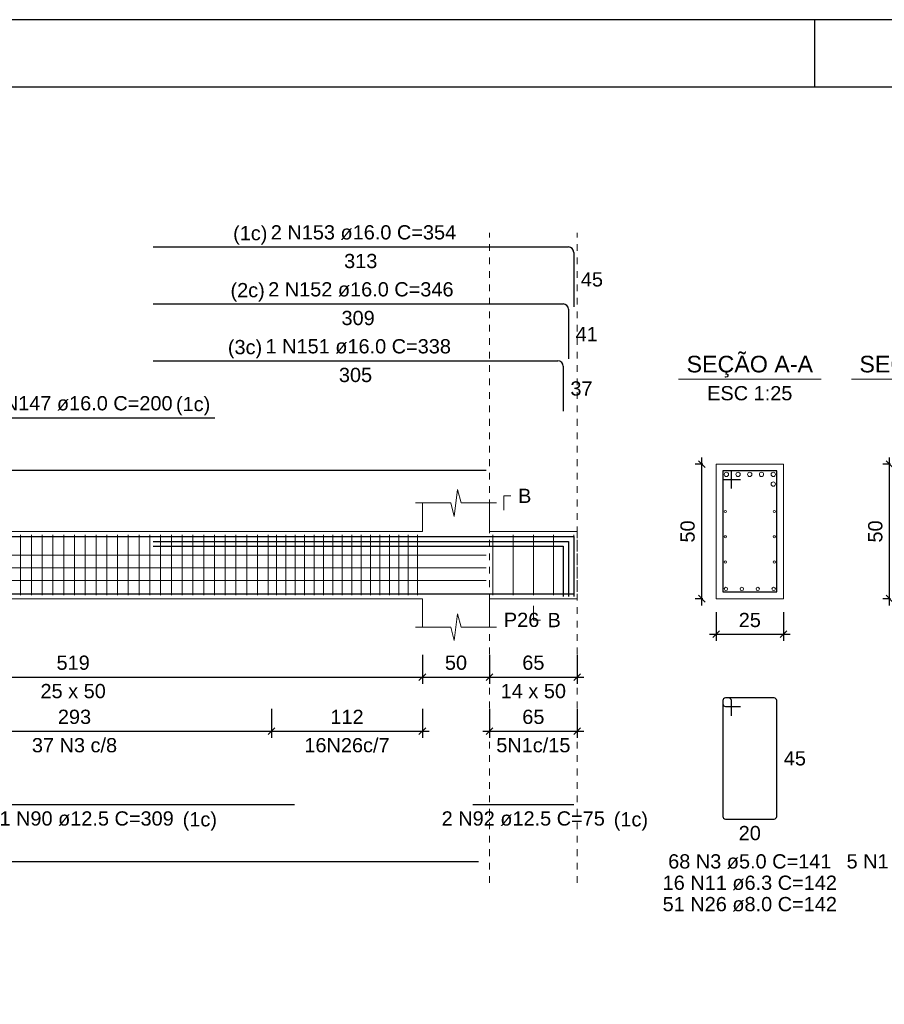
# Model space of a CAD drawing. Header units: millimetres. Extents: x 10 to 1250, y -62 to 528.
# Tile 329 of 656: x 563 to 576, y 177 to 192. Entities that reach past the tile are written whole.
import ezdxf

# ---------------------------------------------------------------- set-up
doc = ezdxf.new("R2010")
doc.units = ezdxf.units.MM
doc.header["$LTSCALE"] = 0.05
doc.linetypes.add('Dashed', pattern=[0.75, 0.5, -0.25])
doc.linetypes.add('DOT', pattern=[6.35, 0, -6.35])
for name, color, linetype, lineweight in [('Descrição da armadura', 7, 'Continuous', 5), ('DT-Arm complementar', 5, 'Continuous', 5), ('DT-Barras na forma', 2, 'Continuous', 30), ('DT-Barras no corte', 5, 'Continuous', 5), ('DT-Barras rebatidas', 2, 'Continuous', 30), ('DT-Cotas', 9, 'Continuous', 5), ('DT-Forma', 5, 'Continuous', 5), ('DT-Pontilhado', 9, 'DOT', 5), ('DT-Textos', 7, 'Continuous', 5), ('Textos armaduras', 7, 'Continuous', 5)]:
    doc.layers.add(name, color=color, linetype=linetype, lineweight=lineweight)
doc.layers.add('FOLHA_PADRÃO', color=7, linetype='Continuous')
doc.styles.add('Arial', font='arial.ttf')
doc.styles.get("Standard").update_dxf_attribs({"font": 'arial.ttf'})
doc.dimstyles.new('UM_25.000000', dxfattribs={"dimtxt": 0.18, "dimasz": 0.1, "dimexe": 0.1, "dimexo": 0.2, "dimgap": 0, "dimtad": 1, "dimtih": 1, "dimtoh": 1, "dimdec": 1, "dimlfac": 25, "dimzin": 0, "dimdsep": 46, "dimtxsty": 'Standard', "dimcen": 0.09, "dimdle": 0.1, "dimadec": 1, "dimazin": 2, "dimtfac": 1, "dimtdec": 4, "dimtofl": 0, "dimtmove": 0, "dimatfit": 3, "dimfxl": 1, "dimtolj": 1, "dimarcsym": 0})
doc.dimstyles.new('UM_50.000000', dxfattribs={"dimtxt": 0.18, "dimasz": 0.1, "dimexe": 0.1, "dimexo": 0.2, "dimgap": 0.1, "dimtad": 1, "dimdec": 1, "dimlfac": 50, "dimzin": 0, "dimdsep": 46, "dimtxsty": 'Standard', "dimblk": 'OBLIQUE', "dimcen": 0.09, "dimdle": 0.1, "dimadec": 1, "dimazin": 2, "dimtfac": 1, "dimtdec": 1, "dimtofl": 0, "dimtmove": 0, "dimatfit": 3, "dimldrblk": 'OBLIQUE', "dimfxl": 1, "dimtolj": 1, "dimarcsym": 1})

# ---------------------------------------------------------------- blocks, each defined once
blk = doc.blocks.new('_Oblique')
at = {"color": 0, "linetype": 'ByBlock', "lineweight": -2}
blk.add_line((-0.5, -0.5), (0.5, 0.5), dxfattribs=at)
blk = doc.blocks.new('*D2087')
at = {"layer": 'Defpoints', "color": 0, "transparency": 16777216}
for p in [(558.511, 182.839), (568.891, 182.839), (568.891, 182.309)]:
    blk.add_point(p, dxfattribs=at)
at = {"layer": 'DT-Cotas', "color": 0, "lineweight": -2, "transparency": 16777216}
for p, q in [((558.511, 182.639), (558.511, 182.209)), ((568.891, 182.639), (568.891, 182.209)), ((558.411, 182.309), (568.991, 182.309))]:
    blk.add_line(p, q, dxfattribs=at)
at = {"layer": 'DT-Cotas', "color": 0, "lineweight": -2, "transparency": 16777216, "xscale": 0.1, "yscale": 0.1, "zscale": 0.1, "rotation": 180}
blk.add_blockref('_Oblique', (558.511, 182.309), dxfattribs=at)
at = {"layer": 'DT-Cotas', "color": 0, "lineweight": -2, "transparency": 16777216, "xscale": 0.1, "yscale": 0.1, "zscale": 0.1}
blk.add_blockref('_Oblique', (568.891, 182.309), dxfattribs=at)
at = {"layer": 'DT-Cotas', "transparency": 16777216, "insert": (563.701, 182.521), "char_height": 0.2118, "attachment_point": 5, "rotation": 0.0057, "style": 'Arial'}
blk.add_mtext('\\A1;519', dxfattribs=at)
blk = doc.blocks.new('*D2088')
at = {"layer": 'Defpoints', "color": 0, "transparency": 16777216}
for p in [(568.891, 182.839), (569.891, 182.839), (569.891, 182.309)]:
    blk.add_point(p, dxfattribs=at)
at = {"layer": 'DT-Cotas', "color": 0, "lineweight": -2, "transparency": 16777216}
for p, q in [((568.891, 182.639), (568.891, 182.209)), ((569.891, 182.639), (569.891, 182.209)), ((568.791, 182.309), (569.991, 182.309))]:
    blk.add_line(p, q, dxfattribs=at)
at = {"layer": 'DT-Cotas', "color": 0, "lineweight": -2, "transparency": 16777216, "xscale": 0.1, "yscale": 0.1, "zscale": 0.1, "rotation": 180}
blk.add_blockref('_Oblique', (568.891, 182.309), dxfattribs=at)
at = {"layer": 'DT-Cotas', "color": 0, "lineweight": -2, "transparency": 16777216, "xscale": 0.1, "yscale": 0.1, "zscale": 0.1}
blk.add_blockref('_Oblique', (569.891, 182.309), dxfattribs=at)
at = {"layer": 'DT-Cotas', "transparency": 16777216, "insert": (569.391, 182.521), "char_height": 0.2118, "attachment_point": 5, "rotation": 0.0057, "style": 'Arial'}
blk.add_mtext('\\A1;50', dxfattribs=at)
blk = doc.blocks.new('*D2089')
at = {"layer": 'Defpoints', "color": 0, "transparency": 16777216}
for p in [(569.891, 182.839), (571.191, 182.839), (571.191, 182.309)]:
    blk.add_point(p, dxfattribs=at)
at = {"layer": 'DT-Cotas', "color": 0, "lineweight": -2, "transparency": 16777216}
for p, q in [((569.891, 182.639), (569.891, 182.209)), ((571.191, 182.639), (571.191, 182.209)), ((569.791, 182.309), (571.291, 182.309))]:
    blk.add_line(p, q, dxfattribs=at)
at = {"layer": 'DT-Cotas', "color": 0, "lineweight": -2, "transparency": 16777216, "xscale": 0.1, "yscale": 0.1, "zscale": 0.1, "rotation": 180}
blk.add_blockref('_Oblique', (569.891, 182.309), dxfattribs=at)
at = {"layer": 'DT-Cotas', "color": 0, "lineweight": -2, "transparency": 16777216, "xscale": 0.1, "yscale": 0.1, "zscale": 0.1}
blk.add_blockref('_Oblique', (571.191, 182.309), dxfattribs=at)
at = {"layer": 'DT-Cotas', "transparency": 16777216, "insert": (570.541, 182.521), "char_height": 0.2118, "attachment_point": 5, "rotation": 0.0057, "style": 'Arial'}
blk.add_mtext('\\A1;65', dxfattribs=at)
blk = doc.blocks.new('*D1980')
at = {"layer": 'Defpoints', "color": 0, "transparency": 16777216}
for p in [(566.651, 182.034), (568.891, 182.034), (568.891, 181.504)]:
    blk.add_point(p, dxfattribs=at)
at = {"layer": 'DT-Cotas', "color": 0, "lineweight": -2, "transparency": 16777216}
for p, q in [((566.651, 181.834), (566.651, 181.404)), ((568.891, 181.834), (568.891, 181.404)), ((566.551, 181.504), (568.991, 181.504))]:
    blk.add_line(p, q, dxfattribs=at)
at = {"layer": 'DT-Cotas', "color": 0, "lineweight": -2, "transparency": 16777216, "xscale": 0.1, "yscale": 0.1, "zscale": 0.1, "rotation": 180}
blk.add_blockref('_Oblique', (566.651, 181.504), dxfattribs=at)
at = {"layer": 'DT-Cotas', "color": 0, "lineweight": -2, "transparency": 16777216, "xscale": 0.1, "yscale": 0.1, "zscale": 0.1}
blk.add_blockref('_Oblique', (568.891, 181.504), dxfattribs=at)
at = {"layer": 'DT-Cotas', "transparency": 16777216, "insert": (567.771, 181.716), "char_height": 0.2118, "attachment_point": 5, "rotation": 0.0057, "style": 'Arial'}
blk.add_mtext('\\A1;112', dxfattribs=at)
blk = doc.blocks.new('*D1981')
at = {"layer": 'Defpoints', "color": 0, "transparency": 16777216}
for p in [(560.791, 182.034), (566.651, 182.034), (566.651, 181.504)]:
    blk.add_point(p, dxfattribs=at)
at = {"layer": 'DT-Cotas', "color": 0, "lineweight": -2, "transparency": 16777216}
for p, q in [((560.791, 181.834), (560.791, 181.404)), ((566.651, 181.834), (566.651, 181.404)), ((560.691, 181.504), (566.751, 181.504))]:
    blk.add_line(p, q, dxfattribs=at)
at = {"layer": 'DT-Cotas', "color": 0, "lineweight": -2, "transparency": 16777216, "xscale": 0.1, "yscale": 0.1, "zscale": 0.1, "rotation": 180}
blk.add_blockref('_Oblique', (560.791, 181.504), dxfattribs=at)
at = {"layer": 'DT-Cotas', "color": 0, "lineweight": -2, "transparency": 16777216, "xscale": 0.1, "yscale": 0.1, "zscale": 0.1}
blk.add_blockref('_Oblique', (566.651, 181.504), dxfattribs=at)
at = {"layer": 'DT-Cotas', "transparency": 16777216, "insert": (563.721, 181.716), "char_height": 0.2118, "attachment_point": 5, "rotation": 0.0057, "style": 'Arial'}
blk.add_mtext('\\A1;293', dxfattribs=at)
blk = doc.blocks.new('*D1982')
at = {"layer": 'Defpoints', "color": 0, "transparency": 16777216}
for p in [(569.891, 182.034), (571.191, 182.034), (571.191, 181.504)]:
    blk.add_point(p, dxfattribs=at)
at = {"layer": 'DT-Cotas', "color": 0, "lineweight": -2, "transparency": 16777216}
for p, q in [((569.891, 181.834), (569.891, 181.404)), ((571.191, 181.834), (571.191, 181.404)), ((569.791, 181.504), (571.291, 181.504))]:
    blk.add_line(p, q, dxfattribs=at)
at = {"layer": 'DT-Cotas', "color": 0, "lineweight": -2, "transparency": 16777216, "xscale": 0.1, "yscale": 0.1, "zscale": 0.1, "rotation": 180}
blk.add_blockref('_Oblique', (569.891, 181.504), dxfattribs=at)
at = {"layer": 'DT-Cotas', "color": 0, "lineweight": -2, "transparency": 16777216, "xscale": 0.1, "yscale": 0.1, "zscale": 0.1}
blk.add_blockref('_Oblique', (571.191, 181.504), dxfattribs=at)
at = {"layer": 'DT-Cotas', "transparency": 16777216, "insert": (570.541, 181.716), "char_height": 0.2118, "attachment_point": 5, "rotation": 0.0057, "style": 'Arial'}
blk.add_mtext('\\A1;65', dxfattribs=at)
blk = doc.blocks.new('*D1985')
at = {"layer": 'Defpoints', "color": 0, "transparency": 16777216}
for p in [(573.046, 185.474), (573.258, 185.474), (573.258, 183.474)]:
    blk.add_point(p, dxfattribs=at)
at = {"layer": 'DT-Cotas', "color": 0, "lineweight": -2, "transparency": 16777216}
for p, q in [((573.046, 183.374), (573.046, 185.574)), ((573.058, 185.474), (572.946, 185.474)), ((573.058, 183.474), (572.946, 183.474))]:
    blk.add_line(p, q, dxfattribs=at)
at = {"layer": 'DT-Cotas', "color": 0, "lineweight": -2, "transparency": 16777216, "xscale": 0.1, "yscale": 0.1, "zscale": 0.1}
for p, rotation in [((573.046, 185.474), 90), ((573.046, 183.474), 270)]:
    blk.add_blockref('_Oblique', p, dxfattribs=dict(at, rotation=rotation))
at = {"layer": 'DT-Cotas', "transparency": 16777216, "insert": (572.834, 184.474), "char_height": 0.2118, "attachment_point": 5, "rotation": 90, "style": 'Arial'}
blk.add_mtext('\\A1;50', dxfattribs=at)
blk = doc.blocks.new('*D1986')
at = {"layer": 'Defpoints', "color": 0, "transparency": 16777216}
for p in [(573.258, 183.474), (574.258, 183.474), (574.258, 182.945)]:
    blk.add_point(p, dxfattribs=at)
at = {"layer": 'DT-Cotas', "color": 0, "lineweight": -2, "transparency": 16777216}
for p, q in [((573.258, 183.274), (573.258, 182.845)), ((574.258, 183.274), (574.258, 182.845)), ((573.158, 182.945), (574.358, 182.945))]:
    blk.add_line(p, q, dxfattribs=at)
at = {"layer": 'DT-Cotas', "color": 0, "lineweight": -2, "transparency": 16777216, "xscale": 0.1, "yscale": 0.1, "zscale": 0.1, "rotation": 180}
blk.add_blockref('_Oblique', (573.258, 182.945), dxfattribs=at)
at = {"layer": 'DT-Cotas', "color": 0, "lineweight": -2, "transparency": 16777216, "xscale": 0.1, "yscale": 0.1, "zscale": 0.1}
blk.add_blockref('_Oblique', (574.258, 182.945), dxfattribs=at)
at = {"layer": 'DT-Cotas', "transparency": 16777216, "insert": (573.758, 183.156), "char_height": 0.2118, "attachment_point": 5, "rotation": 0.0057, "style": 'Arial'}
blk.add_mtext('\\A1;25', dxfattribs=at)
blk = doc.blocks.new('*D1987')
at = {"layer": 'Defpoints', "color": 0, "transparency": 16777216}
for p in [(575.835, 185.474), (576.047, 185.474), (576.047, 183.474)]:
    blk.add_point(p, dxfattribs=at)
at = {"layer": 'DT-Cotas', "color": 0, "lineweight": -2, "transparency": 16777216}
for p, q in [((575.835, 183.374), (575.835, 185.574)), ((575.847, 185.474), (575.735, 185.474)), ((575.847, 183.474), (575.735, 183.474))]:
    blk.add_line(p, q, dxfattribs=at)
at = {"layer": 'DT-Cotas', "color": 0, "lineweight": -2, "transparency": 16777216, "xscale": 0.1, "yscale": 0.1, "zscale": 0.1}
for p, rotation in [((575.835, 185.474), 90), ((575.835, 183.474), 270)]:
    blk.add_blockref('_Oblique', p, dxfattribs=dict(at, rotation=rotation))
at = {"layer": 'DT-Cotas', "transparency": 16777216, "insert": (575.624, 184.474), "char_height": 0.2118, "attachment_point": 5, "rotation": 90, "style": 'Arial'}
blk.add_mtext('\\A1;50', dxfattribs=at)
blk = doc.blocks.new('A1EST. 1500')
at = {"layer": 'FOLHA_PADRÃO', "color": 1, "linetype": 'Continuous'}
for p, q in [((150.008, 59.4), (0, 59.4)), ((95.5, 59.4), (95.5, 58.4))]:
    blk.add_line(p, q, dxfattribs=at)
at = {"layer": 'FOLHA_PADRÃO', "color": 6, "linetype": 'Continuous'}
blk.add_lwpolyline([(149, 58.4), (149, 1), (1, 1), (1, 58.4), (149, 58.4)], dxfattribs=at)

msp = doc.modelspace()

# ---------------------------------------------------------------- linework, layer by layer
at = {"layer": 'DT-Arm complementar'}
for p, q in [((562.9209, 183.5241), (562.9209, 184.4241)), ((563.0809, 183.5241), (563.0809, 184.4241)), ((563.2409, 183.5241), (563.2409, 184.4241)), ((563.4009, 183.5241), (563.4009, 184.4241)), ((563.5609, 183.5241), (563.5609, 184.4241)), ((563.7209, 183.5241), (563.7209, 184.4241)), ((563.8809, 183.5241), (563.8809, 184.4241)), ((564.0409, 183.5241), (564.0409, 184.4241)), ((564.2009, 183.5241), (564.2009, 184.4241)), ((564.3609, 183.5241), (564.3609, 184.4241)), ((564.5209, 183.5241), (564.5209, 184.4241)), ((564.6809, 183.5241), (564.6809, 184.4241)), ((564.8409, 183.5241), (564.8409, 184.4241)), ((565.0009, 183.5241), (565.0009, 184.4241)), ((565.1609, 183.5241), (565.1609, 184.4241)), ((565.3209, 183.5241), (565.3209, 184.4241)), ((565.4809, 183.5241), (565.4809, 184.4241)), ((565.6409, 183.5241), (565.6409, 184.4241)), ((565.8009, 183.5241), (565.8009, 184.4241)), ((565.9609, 183.5241), (565.9609, 184.4241)), ((566.1209, 183.5241), (566.1209, 184.4241)), ((566.2809, 183.5241), (566.2809, 184.4241)), ((566.4409, 183.5241), (566.4409, 184.4241)), ((566.6009, 183.5241), (566.6009, 184.4241)), ((566.7209, 183.5241), (566.7209, 184.4241)), ((566.8609, 183.5241), (566.8609, 184.4241)), ((567.0009, 183.5241), (567.0009, 184.4241)), ((567.1409, 183.5241), (567.1409, 184.4241)), ((567.2809, 183.5241), (567.2809, 184.4241)), ((567.4209, 183.5241), (567.4209, 184.4241)), ((567.5609, 183.5241), (567.5609, 184.4241)), ((567.7009, 183.5241), (567.7009, 184.4241)), ((567.8409, 183.5241), (567.8409, 184.4241)), ((567.9809, 183.5241), (567.9809, 184.4241)), ((568.1209, 183.5241), (568.1209, 184.4241)), ((568.2609, 183.5241), (568.2609, 184.4241)), ((568.4009, 183.5241), (568.4009, 184.4241)), ((568.5409, 183.5241), (568.5409, 184.4241)), ((568.6809, 183.5241), (568.6809, 184.4241)), ((568.8209, 183.5241), (568.8209, 184.4241)), ((569.9409, 183.5241), (569.9409, 184.4241)), ((570.2409, 183.5241), (570.2409, 184.4241)), ((570.5409, 183.5241), (570.5409, 184.4241)), ((570.8409, 183.5241), (570.8409, 184.4241)), ((571.1409, 183.5241), (571.1409, 184.4241)), ((546.5009, 184.1224), (569.8409, 184.1224)), ((546.5009, 183.9346), (569.8409, 183.9346)), ((546.5009, 183.7469), (569.8409, 183.7469))]:
    msp.add_line(p, q, dxfattribs=at)
at = {"layer": 'DT-Barras na forma'}
for p, q in [((573.4837, 185.3741), (573.3577, 185.3741)), ((573.3577, 185.3741), (573.3577, 183.5741)), ((574.1577, 185.3741), (573.3577, 185.3741)), ((573.3577, 185.3741), (573.3577, 185.2481)), ((573.4837, 185.1111), (573.4837, 185.3741)), ((574.1577, 183.5741), (574.1577, 185.3741)), ((573.3577, 185.2481), (573.6207, 185.2481)), ((573.3577, 183.5741), (574.1577, 183.5741))]:
    msp.add_line(p, q, dxfattribs=at)
for points in [[(561.796, 184.3981), (565.8059, 184.3981)], [(564.8909, 184.3981), (571.1409, 184.3981), (571.1409, 183.5081)], [(564.8909, 184.3261), (571.0633, 184.3261), (571.0633, 183.5081)], [(564.8909, 184.2541), (570.9857, 184.2541), (570.9857, 183.5081)], [(546.5009, 183.8466), (546.5009, 183.5466), (569.7248, 183.5466)], [(560.8109, 183.5466), (566.9909, 183.5466)], [(569.6409, 183.5466), (571.1409, 183.5466)]]:
    msp.add_lwpolyline(points, dxfattribs=at)
at = {"layer": 'DT-Barras no corte'}
for centre, radius in [((573.4097, 185.3221), 0.032), ((573.5837, 185.3221), 0.032), ((573.7577, 185.3221), 0.032), ((573.9317, 185.3221), 0.032), ((574.1057, 185.3221), 0.032), ((574.1057, 185.1781), 0.032), ((573.3937, 184.7706), 0.016), ((574.1217, 184.7706), 0.016), ((573.3937, 184.3951), 0.016), ((574.1217, 184.3951), 0.016), ((573.3937, 184.0196), 0.016), ((574.1217, 184.0196), 0.016), ((573.4027, 183.6191), 0.025), ((573.6394, 183.6191), 0.025), ((573.8761, 183.6191), 0.025), ((574.1127, 183.6191), 0.025)]:
    msp.add_circle(centre, radius, dxfattribs=at)
at = {"layer": 'DT-Barras rebatidas'}
for p, q in [((564.8909, 188.7047), (571.0609, 188.7047)), ((571.1409, 188.6247), (571.1409, 187.8147)), ((564.8909, 187.8575), (570.9833, 187.8575)), ((571.0633, 187.7775), (571.0633, 187.0395)), ((564.8909, 187.0103), (570.9057, 187.0103)), ((570.9857, 186.9303), (570.9857, 186.2643)), ((561.796, 186.1631), (565.8059, 186.1631)), ((546.5009, 185.3848), (569.8409, 185.3848)), ((573.3577, 181.9596), (573.3577, 180.2352)), ((573.3577, 181.9596), (573.3577, 181.9092)), ((573.4459, 181.9974), (573.3955, 181.9974)), ((574.1199, 181.9974), (573.3955, 181.9974)), ((573.3955, 181.8714), (573.6207, 181.8714)), ((573.4837, 181.7344), (573.4837, 181.9596)), ((574.1577, 180.2352), (574.1577, 181.9596)), ((560.8109, 180.412), (566.9909, 180.412)), ((569.6409, 180.412), (571.1409, 180.412)), ((573.3955, 180.1974), (574.1199, 180.1974)), ((546.5634, 179.5648), (569.7248, 179.5648))]:
    msp.add_line(p, q, dxfattribs=at)
for centre, radius, start, end in [((571.0609, 188.6247), 0.08, 0, 90), ((570.9833, 187.7775), 0.08, 0, 90), ((570.9057, 186.9303), 0.08, 0, 90), ((573.3955, 181.9596), 0.0378, 90, 180), ((573.3955, 181.9596), 0.0378, 90, 180), ((573.3955, 181.9092), 0.0378, 180, 270), ((573.4459, 181.9596), 0.0378, 0, 90), ((574.1199, 181.9596), 0.0378, 0, 90), ((573.3955, 180.2352), 0.0378, 180, 270), ((574.1199, 180.2352), 0.0378, 270, 0)]:
    msp.add_arc(centre, radius, start, end, dxfattribs=at)
at = {"layer": 'DT-Forma'}
for p, q in [((574.2577, 185.4741), (573.2577, 185.4741)), ((573.2577, 185.4741), (573.2577, 185.4741)), ((573.2577, 185.4741), (573.2577, 183.4741)), ((574.2577, 183.4741), (574.2577, 185.4741)), ((574.2577, 185.4741), (574.2577, 185.4741)), ((569.3659, 184.6977), (569.4159, 185.0977)), ((569.4159, 185.0977), (569.4659, 184.8977)), ((568.7909, 184.8977), (569.3159, 184.8977)), ((568.8909, 184.4741), (568.8909, 184.8977)), ((569.3159, 184.8977), (569.3659, 184.6977)), ((569.4659, 184.8977), (569.9909, 184.8977)), ((569.8909, 184.8977), (569.8909, 184.4741)), ((558.5109, 184.4741), (568.8909, 184.4741)), ((569.8909, 184.4741), (571.1909, 184.4741)), ((558.5109, 183.4741), (568.8909, 183.4741)), ((568.8909, 183.4741), (568.8909, 183.0505)), ((569.8909, 183.0505), (569.8909, 183.4741)), ((569.8909, 183.4741), (571.1909, 183.4741)), ((573.2577, 183.4741), (574.2577, 183.4741)), ((573.2577, 183.4741), (573.2577, 183.4741)), ((574.2577, 183.4741), (574.2577, 183.4741)), ((569.3659, 182.8505), (569.4159, 183.2505)), ((569.4159, 183.2505), (569.4659, 183.0505)), ((568.7909, 183.0505), (569.3159, 183.0505)), ((569.3159, 183.0505), (569.3659, 182.8505)), ((569.4659, 183.0505), (569.9909, 183.0505))]:
    msp.add_line(p, q, dxfattribs=at)
at = {"layer": 'DT-Forma', "linetype": 'Dashed', "ltscale": 0.2}
msp.add_line((571.1909, 184.4741), (571.1909, 183.4741), dxfattribs=at)
at = {"layer": 'DT-Pontilhado', "ltscale": 0.2}
for p, q in [((569.8909, 179.2471), (569.8909, 188.9165)), ((571.1909, 179.2471), (571.1909, 188.9165))]:
    msp.add_line(p, q, dxfattribs=at)
at = {"layer": 'DT-Textos'}
for p, q in [((572.6987, 186.739), (574.8167, 186.739)), ((575.2682, 186.739), (577.3862, 186.739))]:
    msp.add_line(p, q, dxfattribs=at)
for points in [[(570.1027, 184.7918), (570.1027, 185.0036), (570.2086, 185.0036)], [(570.5409, 183.3682), (570.5409, 183.1564), (570.6468, 183.1564)]]:
    msp.add_lwpolyline(points, dxfattribs=at)

# ---------------------------------------------------------------- block references
msp.add_blockref('A1EST. 1500', (479.22, 132.6844))

# ---------------------------------------------------------------- texts
at = {"layer": 'Descrição da armadura', "linetype": 'Continuous', "char_height": 0.2118, "attachment_point": 8, "line_spacing_factor": 0.798, "style": 'Arial'}
for s, insert, width in [('2 N153 ø16.0 C=354', (568.0159, 188.8106), 5.524605), ('2 N152 ø16.0 C=346', (567.9771, 187.9634), 5.524605), ('1 N151 ø16.0 C=338', (567.9383, 187.1162), 5.524605), ('2 N147 ø16.0 C=200', (563.8009, 186.269), 5.524605), ('37 N3 c/8', (563.7209, 181.1867), 2.539389), ('16N26c/7', (567.7709, 181.1867), 2.539679), ('5N1c/15', (570.5409, 181.1867), 2.209726), ('1 N90 ø12.5 C=309', (563.9009, 180.0943), 5.194653), ('2 N92 ø12.5 C=75', (570.3909, 180.0943), 4.8647), ('68 N3 ø5.0 C=141', (573.7577, 179.4561), 4.8647), ('5 N1 ø5.0 C=119', (576.3272, 179.4561), 4.534748), ('16 N11 ø6.3 C=142', (573.7577, 179.1384), 5.194653), ('51 N26 ø8.0 C=142', (573.7577, 178.8207), 5.194653)]:
    msp.add_mtext(s, dxfattribs=dict(at, insert=insert, width=width))
at = {"layer": 'DT-Textos', "line_spacing_factor": 0.798, "style": 'Arial'}
for s, insert, char_height, width, attachment_point in [('(1c)', (566.5881, 188.7411), 0.2118, 1.009083, 9), ('(2c)', (566.5491, 187.8931), 0.2118, 1.009083, 9), ('(3c)', (566.5101, 187.0461), 0.2118, 1.009083, 9), ('SEÇÃO A-A', (573.7581, 186.7631), 0.2471, 4.254532, 8), ('SEÇÃO B-B', (576.3271, 186.7631), 0.2471, 4.254532, 8), ('ESC 1:25', (573.7577, 186.4213), 0.2118, 2.507973, 8), ('(1c)', (565.2291, 186.1991), 0.2118, 1.009083, 7), ('B', (570.3145, 184.8977), 0.2118, 0.390816, 7), ('P26', (570.1027, 183.0505), 0.2118, 1.042557, 7), ('B', (570.7527, 183.0505), 0.2118, 0.390816, 7), ('25 x 50', (563.7009, 181.9915), 0.2118, 1.922035, 8), ('14 x 50', (570.5409, 181.9915), 0.2118, 1.922035, 8), ('(1c)', (565.3291, 180.0241), 0.2118, 1.009083, 7), ('(1c)', (571.7361, 180.0241), 0.2118, 1.009083, 7)]:
    msp.add_mtext(s, dxfattribs=dict(at, insert=insert, char_height=char_height, width=width, attachment_point=attachment_point))
at = {"layer": 'Textos armaduras', "linetype": 'Continuous', "char_height": 0.2118, "attachment_point": 7, "line_spacing_factor": 0.798, "style": 'Arial'}
for s, insert, width in [('313', (567.7284, 188.387), 0.989858), ('45', (571.2468, 188.1138), 0.659905), ('309', (567.6896, 187.5398), 0.989858), ('41', (571.1692, 187.3026), 0.659905), ('305', (567.6508, 186.6926), 0.989858), ('37', (571.0916, 186.4914), 0.659905), ('45', (574.2636, 180.9915), 0.659905), ('20', (573.5927, 179.8797), 0.659905)]:
    msp.add_mtext(s, dxfattribs=dict(at, insert=insert, width=width))

# ---------------------------------------------------------------- dimensions: what is measured, and where the dimension line sits
at = {"layer": 'DT-Cotas'}
for base, p1, p2, picture, middle in [((573.0459, 185.4741), (573.2577, 183.4741), (573.2577, 185.4741), '*D1985', (572.8341, 184.4741)), ((575.8354, 185.4741), (576.0472, 183.4741), (576.0472, 185.4741), '*D1987', (575.6236, 184.4741))]:
    dim = msp.add_linear_dim(base=base, p1=p1, p2=p2, angle=90, dimstyle='UM_25.000000', override={"dimtxt": 0.2118, "dimasz": 0.1, "dimexe": 0.1, "dimexo": 0.2, "dimtad": 1, "dimtih": 0, "dimtoh": 0, "dimdec": 1, "dimlfac": 25, "dimzin": 8, "dimtxsty": 'Arial', "dimblk": 'Oblique', "dimblk1": 'Oblique', "dimblk2": 'Oblique', "dimsah": 1, "dimdle": 0.1, "dimse1": 0, "dimse2": 0, "dimclrt": 256, "dimadec": 1, "dimazin": 3, "dimtmove": 2, "dimldrblk": 'Oblique'}, dxfattribs=at)
    dim.commit()
    dim.dimension.update_dxf_attribs({"geometry": picture, "text_midpoint": middle, "dimtype": 160, "text_rotation": 90})
for base, p1, p2, dimstyle, override, picture, middle in [((574.2577, 182.9446), (573.2577, 183.4741), (574.2577, 183.4741), 'UM_25.000000', {"dimtxt": 0.2118, "dimasz": 0.1, "dimexe": 0.1, "dimexo": 0.2, "dimtad": 1, "dimtih": 0, "dimtoh": 0, "dimdec": 1, "dimlfac": 25, "dimzin": 8, "dimtxsty": 'Arial', "dimblk": 'Oblique', "dimblk1": 'Oblique', "dimblk2": 'Oblique', "dimsah": 1, "dimdle": 0.1, "dimse1": 0, "dimse2": 0, "dimclrt": 256, "dimadec": 1, "dimazin": 3, "dimtmove": 2, "dimldrblk": 'Oblique'}, '*D1986', (573.7577, 183.1564)), ((568.8909, 182.3092), (558.5109, 182.8387), (568.8909, 182.8387), 'UM_50.000000', {"dimtxt": 0.2118, "dimasz": 0.1, "dimexe": 0.1, "dimexo": 0.2, "dimtad": 1, "dimtih": 0, "dimtoh": 0, "dimdec": 1, "dimlfac": 50, "dimzin": 8, "dimtxsty": 'Arial', "dimblk": 'Oblique', "dimblk1": 'Oblique', "dimblk2": 'Oblique', "dimsah": 1, "dimdle": 0.1, "dimse1": 0, "dimse2": 0, "dimclrt": 256, "dimadec": 1, "dimazin": 3, "dimtmove": 2, "dimldrblk": 'Oblique'}, '*D2087', (563.7009, 182.521)), ((569.8909, 182.3092), (568.8909, 182.8387), (569.8909, 182.8387), 'UM_50.000000', {"dimtxt": 0.2118, "dimasz": 0.1, "dimexe": 0.1, "dimexo": 0.2, "dimtad": 1, "dimtih": 0, "dimtoh": 0, "dimdec": 1, "dimlfac": 50, "dimzin": 8, "dimtxsty": 'Arial', "dimblk": 'Oblique', "dimblk1": 'Oblique', "dimblk2": 'Oblique', "dimsah": 1, "dimdle": 0.1, "dimse1": 0, "dimse2": 0, "dimclrt": 256, "dimadec": 1, "dimazin": 3, "dimtmove": 2, "dimldrblk": 'Oblique'}, '*D2088', (569.3909, 182.521)), ((571.1909, 182.3092), (569.8909, 182.8387), (571.1909, 182.8387), 'UM_50.000000', {"dimtxt": 0.2118, "dimasz": 0.1, "dimexe": 0.1, "dimexo": 0.2, "dimtad": 1, "dimtih": 0, "dimtoh": 0, "dimdec": 1, "dimlfac": 50, "dimzin": 8, "dimtxsty": 'Arial', "dimblk": 'Oblique', "dimblk1": 'Oblique', "dimblk2": 'Oblique', "dimsah": 1, "dimdle": 0.1, "dimse1": 0, "dimse2": 0, "dimclrt": 256, "dimadec": 1, "dimazin": 3, "dimtmove": 2, "dimldrblk": 'Oblique'}, '*D2089', (570.5409, 182.521)), ((566.6509, 181.5044), (560.7909, 182.0339), (566.6509, 182.0339), 'UM_50.000000', {"dimtxt": 0.2118, "dimasz": 0.1, "dimexe": 0.1, "dimexo": 0.2, "dimtad": 1, "dimtih": 0, "dimtoh": 0, "dimdec": 1, "dimlfac": 50, "dimzin": 8, "dimtxsty": 'Arial', "dimblk": 'Oblique', "dimblk1": 'Oblique', "dimblk2": 'Oblique', "dimsah": 1, "dimdle": 0.1, "dimse1": 0, "dimse2": 0, "dimclrt": 256, "dimadec": 1, "dimazin": 3, "dimtmove": 2, "dimldrblk": 'Oblique'}, '*D1981', (563.7209, 181.7162)), ((568.8909, 181.5044), (566.6509, 182.0339), (568.8909, 182.0339), 'UM_50.000000', {"dimtxt": 0.2118, "dimasz": 0.1, "dimexe": 0.1, "dimexo": 0.2, "dimtad": 1, "dimtih": 0, "dimtoh": 0, "dimdec": 1, "dimlfac": 50, "dimzin": 8, "dimtxsty": 'Arial', "dimblk": 'Oblique', "dimblk1": 'Oblique', "dimblk2": 'Oblique', "dimsah": 1, "dimdle": 0.1, "dimse1": 0, "dimse2": 0, "dimclrt": 256, "dimadec": 1, "dimazin": 3, "dimtmove": 2, "dimldrblk": 'Oblique'}, '*D1980', (567.7709, 181.7162)), ((571.1909, 181.5044), (569.8909, 182.0339), (571.1909, 182.0339), 'UM_50.000000', {"dimtxt": 0.2118, "dimasz": 0.1, "dimexe": 0.1, "dimexo": 0.2, "dimtad": 1, "dimtih": 0, "dimtoh": 0, "dimdec": 1, "dimlfac": 50, "dimzin": 8, "dimtxsty": 'Arial', "dimblk": 'Oblique', "dimblk1": 'Oblique', "dimblk2": 'Oblique', "dimsah": 1, "dimdle": 0.1, "dimse1": 0, "dimse2": 0, "dimclrt": 256, "dimadec": 1, "dimazin": 3, "dimtmove": 2, "dimldrblk": 'Oblique'}, '*D1982', (570.5409, 181.7162))]:
    dim = msp.add_linear_dim(base=base, p1=p1, p2=p2, dimstyle=dimstyle, override=override, dxfattribs=at)
    dim.commit()
    dim.dimension.update_dxf_attribs({"geometry": picture, "text_midpoint": middle, "dimtype": 160, "text_rotation": 0.00573})

doc.saveas('drawing.dxf')
